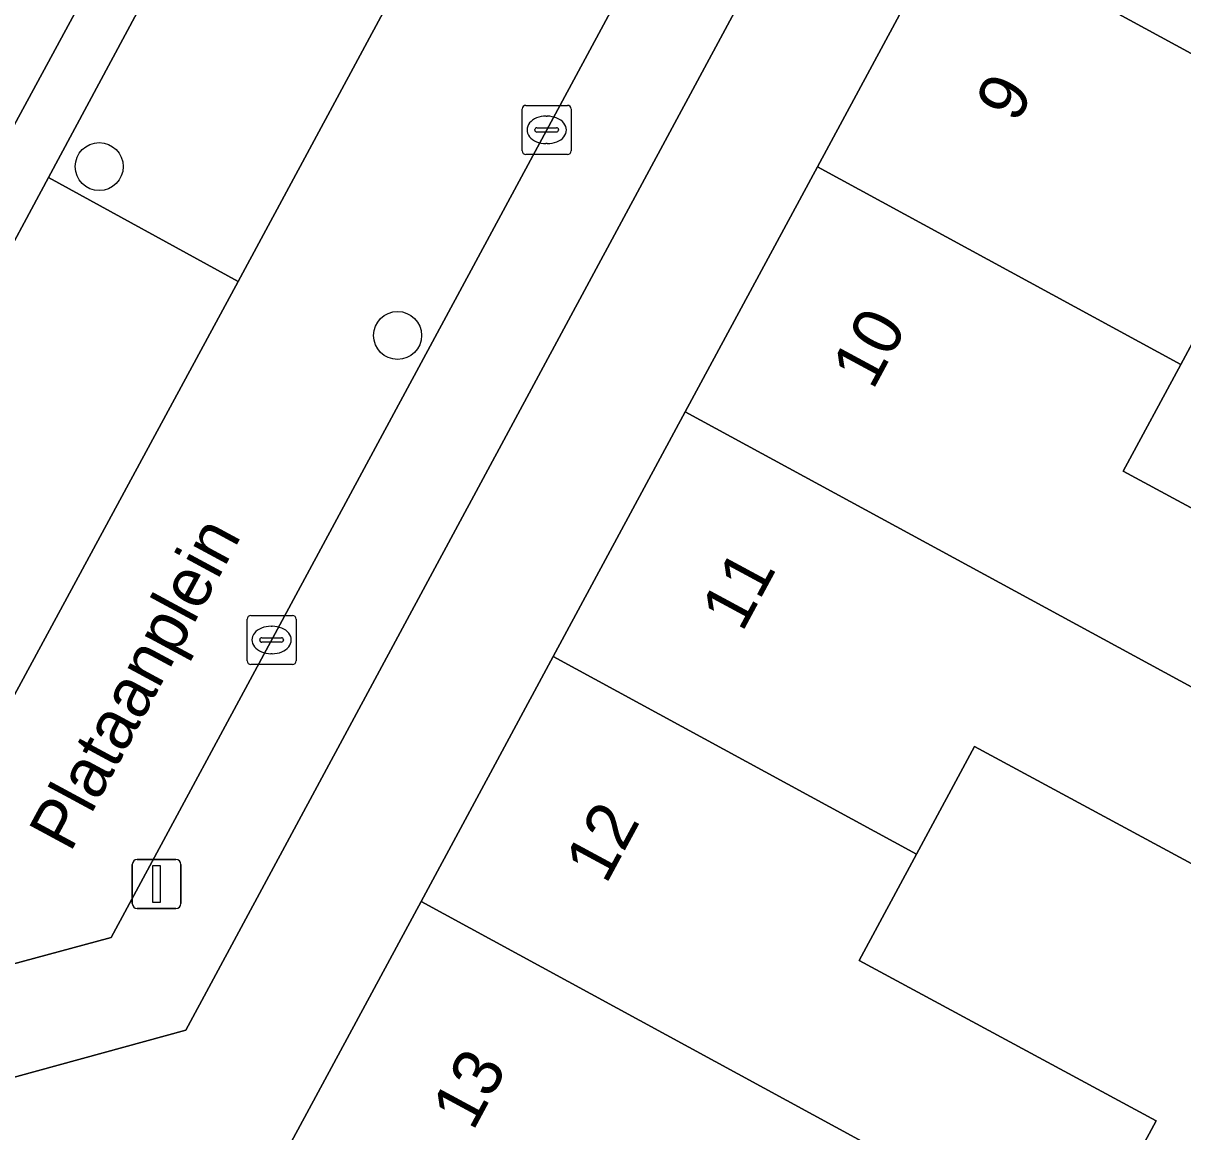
# Model space of a CAD drawing. Extents: x 159262 to 160143, y 383399 to 384319.
# Drawn here: x 159835.73 to 159859.37, y 383819.59 to 383842.19 of the extents above; entities that cross this region are included whole.
import ezdxf

# ---------------------------------------------------------------- set-up
doc = ezdxf.new("R2010")
doc.units = 0
for name, color, linetype in [('IMGEO_Boom', 7, 'Continuous'), ('IMGEO_Erf', 7, 'Continuous'), ('IMGEO_Kolk', 7, 'Continuous'), ('IMGEO_Lichtmast', 7, 'Continuous'), ('IMGEO_Openbare_ruimte_label', 7, 'Continuous'), ('IMGEO_Pand', 7, 'Continuous'), ('IMGEO_Pand_nummerreeks', 7, 'Continuous'), ('IMGEO_Parkeervlak_open', 7, 'Continuous'), ('IMGEO_Rijbaan_lokaal_open', 7, 'Continuous'), ('IMGEO_Voetpad_open', 7, 'Continuous')]:
    doc.layers.add(name, color=color, linetype=linetype)

msp = doc.modelspace()

# ---------------------------------------------------------------- linework, layer by layer
at = {"layer": 'IMGEO_Boom'}
for centre in [(159837.279, 383839.27), (159843.361, 383835.827)]:
    msp.add_circle(centre, 0.489, dxfattribs=at)
at = {"layer": 'IMGEO_Erf'}
msp.add_lwpolyline([(159882.827, 383838.967), (159856.103, 383853.317), (159839.043, 383821.661), (159826.175, 383818.139), (159825.07, 383817.837), (159832.903, 383788.947), (159833.158, 383789.017), (159832.573, 383791.181), (159835.671, 383792.017), (159836.255, 383789.853), (159836.757, 383789.988), (159835.835, 383793.404), (159840.442, 383794.663), (159840.765, 383793.48), (159846.59, 383795.072), (159847.208, 383792.81), (159859.628, 383796.267), (159860.523, 383796.509)], close=True, dxfattribs=at)
for points in [[(159841.055, 383819.128), (159843.839, 383824.287), (159846.533, 383829.279), (159849.227, 383834.272), (159851.921, 383839.265), (159854.615, 383844.258), (159857.358, 383849.341), (159864.778, 383845.357)], [(159860.511, 383837.428), (159859.328, 383835.235), (159858.155, 383833.062), (159864.209, 383829.794)], [(159861.179, 383824.178), (159855.124, 383827.446), (159853.939, 383825.25), (159852.769, 383823.081), (159858.824, 383819.813), (159857.29, 383816.97)]]:
    msp.add_lwpolyline(points, dxfattribs=at)
at = {"layer": 'IMGEO_Kolk'}
for p, q in [((159845.9, 383839.592), (159845.9, 383840.444)), ((159845.975, 383840.518), (159846.827, 383840.518)), ((159846.901, 383840.444), (159846.901, 383839.592)), ((159846.388, 383840.298), (159846.413, 383840.298)), ((159846.159, 383840.012), (159846.159, 383840.024)), ((159846.597, 383839.975), (159846.199, 383839.975)), ((159846.202, 383840.061), (159846.6, 383840.061)), ((159846.643, 383840.024), (159846.643, 383840.012)), ((159846.411, 383839.738), (159846.386, 383839.738)), ((159846.827, 383839.518), (159845.975, 383839.518)), ((159840.293, 383829.193), (159840.293, 383830.045)), ((159840.368, 383830.119), (159841.22, 383830.119)), ((159841.294, 383830.045), (159841.294, 383829.193)), ((159840.781, 383829.899), (159840.806, 383829.899)), ((159840.552, 383829.613), (159840.552, 383829.625)), ((159840.99, 383829.576), (159840.592, 383829.576)), ((159840.595, 383829.662), (159840.993, 383829.662)), ((159841.036, 383829.625), (159841.036, 383829.613)), ((159840.804, 383829.339), (159840.779, 383829.339)), ((159841.22, 383829.119), (159840.368, 383829.119))]:
    msp.add_line(p, q, dxfattribs=at)
for points in [[(159845.9, 383839.592), (159845.9, 383840.444)], [(159845.975, 383840.518), (159846.827, 383840.518)], [(159846.901, 383840.444), (159846.901, 383839.592)], [(159846.827, 383839.518), (159845.975, 383839.518)], [(159840.293, 383829.193), (159840.293, 383830.045)], [(159840.368, 383830.119), (159841.22, 383830.119)], [(159841.294, 383830.045), (159841.294, 383829.193)], [(159841.22, 383829.119), (159840.368, 383829.119)]]:
    msp.add_lwpolyline(points, dxfattribs=at)
for centre, radius, start, end in [((159845.977, 383840.442), 0.0765, 91.552, 178.448), ((159845.977, 383840.442), 0.0765, 91.552, 178.448), ((159846.825, 383840.442), 0.0765, 1.552, 88.448), ((159846.825, 383840.442), 0.0765, 1.552, 88.448), ((159846.199, 383840.021), 0.0403, 85.8775, 175.7526), ((159846.196, 383840.011), 0.0366, 178.938, 274.7102), ((159846.6, 383840.018), 0.043, 264.8664, 352.4533), ((159846.604, 383840.023), 0.0386, 1.7309, 96.639), ((159845.977, 383839.594), 0.0765, 181.552, 268.448), ((159845.977, 383839.594), 0.0765, 181.552, 268.448), ((159846.825, 383839.594), 0.0765, 271.552, 358.448), ((159846.825, 383839.594), 0.0765, 271.552, 358.448), ((159840.37, 383830.043), 0.0765, 91.552, 178.448), ((159840.37, 383830.043), 0.0765, 91.552, 178.448), ((159841.218, 383830.043), 0.0765, 1.552, 88.448), ((159841.218, 383830.043), 0.0765, 1.552, 88.448), ((159840.592, 383829.622), 0.0403, 85.8775, 175.7526), ((159840.589, 383829.612), 0.0366, 178.938, 274.7102), ((159840.993, 383829.619), 0.043, 264.8664, 352.4533), ((159840.997, 383829.624), 0.0386, 1.7309, 96.639), ((159840.37, 383829.195), 0.0765, 181.552, 268.448), ((159840.37, 383829.195), 0.0765, 181.552, 268.448), ((159841.218, 383829.195), 0.0765, 271.552, 358.448), ((159841.218, 383829.195), 0.0765, 271.552, 358.448)]:
    msp.add_arc(centre, radius, start, end, dxfattribs=at)
for centre, major_axis, ratio, start_param, end_param in [((159846.387, 383840.018), (-0.387, 0.002), 0.722429, 4.712389, 7.853982), ((159846.412, 383840.018), (-0.39, 0.002), 0.717154, 1.570796, 4.712389), ((159840.78, 383829.619), (-0.387, 0.002), 0.722429, 4.712389, 7.853982), ((159840.805, 383829.619), (-0.39, 0.002), 0.717154, 1.570796, 4.712389)]:
    msp.add_ellipse(centre, major_axis=major_axis, ratio=ratio, start_param=start_param, end_param=end_param, dxfattribs=at)
at = {"layer": 'IMGEO_Lichtmast'}
for p, q in [((159837.954, 383824.244), (159837.954, 383825.044)), ((159837.954, 383825.044), (159837.954, 383824.244)), ((159838.054, 383825.144), (159838.844, 383825.144)), ((159838.844, 383825.144), (159838.054, 383825.144)), ((159838.944, 383825.044), (159838.944, 383824.244)), ((159838.944, 383824.244), (159838.944, 383825.044)), ((159838.844, 383824.144), (159838.054, 383824.144)), ((159838.054, 383824.144), (159838.844, 383824.144))]:
    msp.add_line(p, q, dxfattribs=at)
msp.add_lwpolyline([(159838.374, 383825.019), (159838.524, 383825.019), (159838.524, 383824.269), (159838.374, 383824.269), (159838.374, 383825.019)], dxfattribs=at)
for centre, start, end in [((159838.054, 383825.044), 90, 180), ((159838.054, 383825.044), 90, 180), ((159838.844, 383825.044), 0, 90), ((159838.844, 383825.044), 360, 90), ((159838.054, 383824.244), 180, 270), ((159838.054, 383824.244), 180, 270), ((159838.844, 383824.244), 270, 0), ((159838.844, 383824.244), 270, 0)]:
    msp.add_arc(centre, 0.1, start, end, dxfattribs=at)
at = {"layer": 'IMGEO_Pand'}
for points in [[(159863.539, 383843.041), (159864.778, 383845.357), (159857.358, 383849.341), (159854.615, 383844.258), (159868.067, 383836.942), (159869.595, 383839.774)], [(159854.615, 383844.258), (159851.921, 383839.265), (159859.328, 383835.235), (159860.511, 383837.428), (159866.566, 383834.16), (159867.221, 383835.374), (159868.067, 383836.942)], [(159859.328, 383835.235), (159851.921, 383839.265), (159849.227, 383834.272), (159862.677, 383826.956), (159864.209, 383829.794), (159858.155, 383833.062)], [(159849.227, 383834.272), (159846.533, 383829.279), (159853.939, 383825.25), (159855.124, 383827.446), (159861.179, 383824.178), (159862.677, 383826.956)], [(159853.939, 383825.25), (159846.533, 383829.279), (159843.839, 383824.287), (159857.29, 383816.97), (159858.824, 383819.813), (159852.769, 383823.081)], [(159849.72, 383817.431), (159855.776, 383814.164), (159857.29, 383816.97), (159843.839, 383824.287), (159841.055, 383819.128), (159843.414, 383817.856), (159842.6, 383816.347), (159846.487, 383812.008), (159846.595, 383811.888), (159848.373, 383815.18), (159848.475, 383815.125)]]:
    msp.add_lwpolyline(points, close=True, dxfattribs=at)
at = {"layer": 'IMGEO_Parkeervlak_open'}
for points in [[(159836.244, 383839.05), (159840.11, 383836.928), (159845.087, 383846.16), (159841.179, 383848.236)], [(159832.331, 383825.901), (159831.291, 383829.862), (159835.147, 383827.758), (159840.11, 383836.928), (159836.244, 383839.05), (159831.484, 383830.189), (159820.938, 383827.383), (159822.082, 383823.083)]]:
    msp.add_lwpolyline(points, close=True, dxfattribs=at)
at = {"layer": 'IMGEO_Rijbaan_lokaal_open'}
msp.add_lwpolyline([(159832.331, 383825.901), (159822.082, 383823.083), (159823.001, 383819.628), (159824.545, 383820.045), (159837.523, 383823.55), (159854.11, 383854.314), (159850.517, 383856.232), (159845.087, 383846.16), (159840.11, 383836.928), (159835.147, 383827.758), (159834.459, 383826.486)], close=True, dxfattribs=at)
at = {"layer": 'IMGEO_Voetpad_open'}
for points in [[(159820.298, 383830.529), (159820.428, 383829.823), (159820.938, 383827.383), (159831.484, 383830.189), (159836.244, 383839.05), (159841.179, 383848.236), (159846.598, 383858.324), (159850.517, 383856.232), (159852.414, 383859.686), (159845.486, 383863.41)], [(159844.765, 383857.184), (159842.605, 383853.16), (159842.519, 383852.999), (159838.374, 383845.345), (159837.128, 383843.044), (159832.236, 383834.018), (159832.16, 383833.878), (159830.912, 383831.586)]]:
    msp.add_lwpolyline(points, dxfattribs=at)
for points in [[(159856.103, 383853.317), (159857.844, 383856.752), (159856.001, 383857.758), (159854.11, 383854.314), (159837.523, 383823.55), (159824.545, 383820.045), (159825.07, 383817.837), (159826.175, 383818.139), (159839.043, 383821.661)], [(159832.236, 383834.018), (159837.128, 383843.044), (159836.023, 383843.727), (159837.205, 383845.912), (159838.374, 383845.345), (159842.519, 383852.999), (159836.528, 383856.898), (159830.972, 383855.356), (159832.31, 383850.222), (159830.58, 383849.746), (159831.532, 383846.136), (159828.975, 383840.594), (159830.889, 383833.695)]]:
    msp.add_lwpolyline(points, close=True, dxfattribs=at)

# ---------------------------------------------------------------- texts
at = {"layer": 'IMGEO_Openbare_ruimte_label'}
msp.add_text('Plataanplein', height=1, rotation=61.641, dxfattribs=at).set_placement((159836.689, 383825.267))
at = {"layer": 'IMGEO_Pand_nummerreeks'}
for s, p in [('9', (159855.983, 383840.13)), ('10', (159853.048, 383834.693)), ('11', (159850.384, 383829.756)), ('12', (159847.611, 383824.618)), ('13', (159844.896, 383819.586))]:
    msp.add_text(s, height=1, rotation=61.6445, dxfattribs=at).set_placement(p)

doc.saveas('drawing.dxf')
